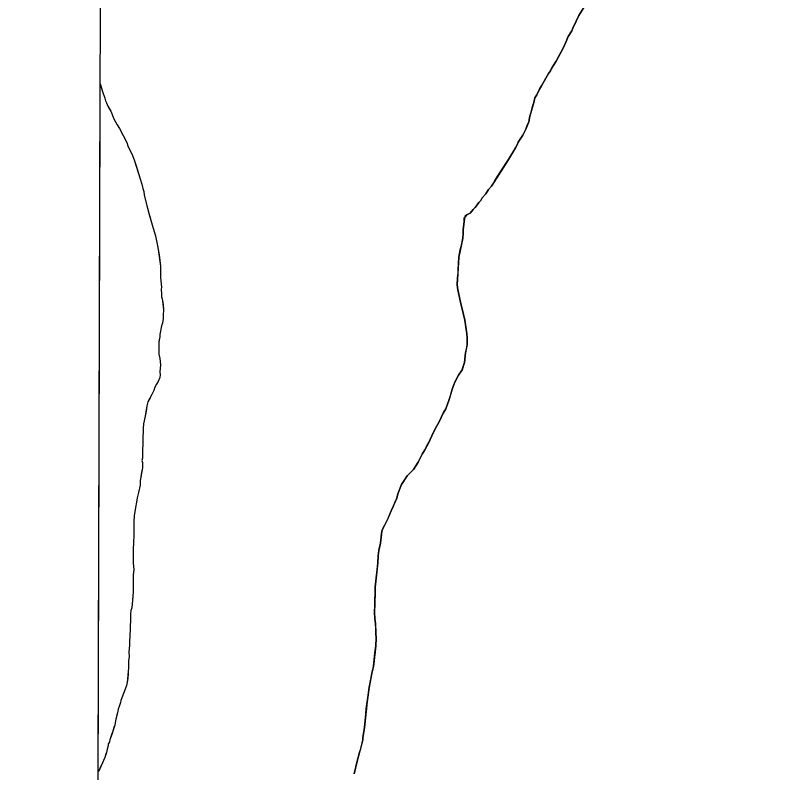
# Model space of a CAD drawing. Extents: x 3172231 to 3210228, y 940198 to 965780.
# Drawn here: x 3176486.7 to 3176897.6, y 961211.4 to 961621.7 of the extents above; entities that cross this region are included whole.
import ezdxf

# ---------------------------------------------------------------- set-up
doc = ezdxf.new("R2010")
doc.units = 0
for name, color, linetype in [('V-GRID-FRAM', 7, 'Continuous'), ('V-SITE-VEGE', 7, 'Continuous'), ('V-TOPO-SHOR', 7, 'Continuous')]:
    doc.layers.add(name, color=color, linetype=linetype)

msp = doc.modelspace()

# ---------------------------------------------------------------- linework, layer by layer
at = {"layer": 'V-GRID-FRAM'}
msp.add_lwpolyline([(3176539.592, 963919.479), (3207827.662, 963842.116), (3207790.623, 945652.442), (3176486.679, 945729.845), (3176539.592, 963919.479)], dxfattribs=at)
at = {"layer": 'V-SITE-VEGE'}
for p, q in [((3176794.693, 961625.991), (3176791.952, 961621.577)), ((3176791.952, 961621.577), (3176790.584, 961618.544)), ((3176790.584, 961618.544), (3176788.671, 961614.684)), ((3176788.125, 961613.305), (3176786.208, 961610.27)), ((3176788.671, 961614.684), (3176788.125, 961613.305)), ((3176786.208, 961610.27), (3176785.114, 961607.513)), ((3176785.114, 961607.513), (3176783.476, 961603.929)), ((3176783.476, 961603.929), (3176779.644, 961596.759)), ((3176779.644, 961596.759), (3176777.999, 961594.277)), ((3176777.178, 961592.899), (3176776.631, 961591.521)), ((3176777.999, 961594.277), (3176777.178, 961592.899)), ((3176775.536, 961590.14), (3176771.702, 961583.519)), ((3176776.631, 961591.521), (3176775.536, 961590.14)), ((3176531.716, 961211.945), (3176532.8, 961584.528)), ((3176532.8, 961584.528), (3176533.896, 961580.38)), ((3176533.896, 961580.38), (3176535.158, 961576.843)), ((3176770.604, 961581.59), (3176769.24, 961578.557)), ((3176771.702, 961583.519), (3176770.604, 961581.59)), ((3176535.158, 961576.843), (3176535.58, 961575.384)), ((3176768.144, 961576.902), (3176767.602, 961574.422)), ((3176769.24, 961578.557), (3176768.144, 961576.902)), ((3176535.58, 961575.384), (3176536.208, 961574.344)), ((3176536.208, 961574.344), (3176536.839, 961572.47)), ((3176536.839, 961572.47), (3176538.514, 961569.767)), ((3176767.602, 961574.422), (3176765.423, 961566.981)), ((3176538.514, 961569.767), (3176540.196, 961565.605)), ((3176540.196, 961565.605), (3176541.873, 961562.275)), ((3176764.882, 961563.953), (3176763.241, 961560.092)), ((3176765.423, 961566.981), (3176764.882, 961563.953)), ((3176541.873, 961562.275), (3176543.131, 961560.403)), ((3176543.131, 961560.403), (3176545.226, 961556.66)), ((3176763.241, 961560.092), (3176761.601, 961556.785)), ((3176545.226, 961556.66), (3176547.114, 961552.707)), ((3176761.601, 961556.785), (3176759.135, 961552.922)), ((3176547.114, 961552.707), (3176547.745, 961551.042)), ((3176758.586, 961551.544), (3176757.767, 961549.889)), ((3176759.135, 961552.922), (3176758.586, 961551.544)), ((3176547.745, 961551.042), (3176549.842, 961546.671)), ((3176757.767, 961549.889), (3176753.933, 961543.544)), ((3176549.842, 961546.671), (3176551.103, 961543.339)), ((3176551.103, 961543.339), (3176554.468, 961533.14)), ((3176753.933, 961543.544), (3176744.621, 961529.2)), ((3176554.468, 961533.14), (3176555.312, 961530.226)), ((3176555.312, 961530.226), (3176555.736, 961527.936)), ((3176555.736, 961527.936), (3176556.367, 961526.271)), ((3176742.974, 961527.269), (3176741.604, 961525.059)), ((3176744.621, 961529.2), (3176742.974, 961527.269)), ((3176556.367, 961526.271), (3176556.582, 961524.189)), ((3176556.582, 961524.189), (3176558.902, 961515.026)), ((3176739.683, 961522.851), (3176738.862, 961521.473)), ((3176741.604, 961525.059), (3176739.683, 961522.851)), ((3176736.943, 961518.989), (3176735.847, 961517.608)), ((3176737.764, 961520.367), (3176736.943, 961518.989)), ((3176738.862, 961521.473), (3176737.764, 961520.367)), ((3176558.902, 961515.026), (3176560.801, 961508.155)), ((3176733.103, 961514.571), (3176731.731, 961513.742)), ((3176734.75, 961516.504), (3176733.103, 961514.571)), ((3176735.847, 961517.608), (3176734.75, 961516.504)), ((3176730.312, 961512.812), (3176729.392, 961505.511)), ((3176731.731, 961513.742), (3176730.312, 961512.812)), ((3176560.801, 961508.155), (3176561.431, 961506.49)), ((3176561.431, 961506.49), (3176562.695, 961502.326)), ((3176562.695, 961502.326), (3176563.332, 961498.576)), ((3176729.4, 961503.481), (3176729.202, 961500.981)), ((3176729.392, 961505.511), (3176729.4, 961503.481)), ((3176563.332, 961498.576), (3176564.178, 961494.828)), ((3176729.202, 961500.981), (3176726.941, 961490.763)), ((3176564.178, 961494.828), (3176565.456, 961485.873)), ((3176726.941, 961490.763), (3176726.154, 961475.755)), ((3176565.456, 961485.873), (3176565.476, 961479.622)), ((3176565.476, 961479.622), (3176565.908, 961474.414)), ((3176565.908, 961474.414), (3176565.704, 961473.369)), ((3176565.704, 961473.369), (3176565.921, 961470.662)), ((3176726.154, 961475.755), (3176726.371, 961473.048)), ((3176565.921, 961470.662), (3176565.927, 961469.204)), ((3176565.927, 961469.204), (3176566.347, 961468.161)), ((3176726.371, 961473.048), (3176727.852, 961466.384)), ((3176566.347, 961468.161), (3176566.558, 961467.121)), ((3176566.558, 961467.121), (3176566.992, 961462.122)), ((3176727.852, 961466.384), (3176729.54, 961459.722)), ((3176566.992, 961462.122), (3176566.791, 961459.203)), ((3176566.797, 961457.536), (3176566.388, 961455.034)), ((3176566.791, 961459.203), (3176566.797, 961457.536)), ((3176729.54, 961459.722), (3176730.174, 961456.596)), ((3176565.978, 961453.573), (3176564.95, 961448.777)), ((3176566.388, 961455.034), (3176565.978, 961453.573)), ((3176730.174, 961456.596), (3176731.024, 961451.599)), ((3176564.95, 961448.777), (3176564.952, 961447.526)), ((3176731.024, 961451.599), (3176731.241, 961449.308)), ((3176731.241, 961449.308), (3176731.456, 961446.807)), ((3176564.952, 961447.526), (3176564.546, 961444.609)), ((3176564.546, 961444.609), (3176564.567, 961438.15)), ((3176731.456, 961446.807), (3176731.469, 961443.471)), ((3176731.469, 961443.471), (3176730.65, 961438.885)), ((3176564.567, 961438.15), (3176564.991, 961435.858)), ((3176730.65, 961438.885), (3176730.039, 961433.673)), ((3176564.991, 961435.858), (3176565.419, 961432.317)), ((3176565.419, 961432.317), (3176565.013, 961428.565)), ((3176730.039, 961433.673), (3176728.802, 961429.71)), ((3176565.013, 961428.565), (3176565.226, 961426.898)), ((3176728.802, 961429.71), (3176726.728, 961426.788)), ((3176565.024, 961425.438), (3176564.196, 961423.351)), ((3176565.226, 961426.898), (3176565.024, 961425.438)), ((3176726.728, 961426.788), (3176724.864, 961423.03)), ((3176562.331, 961420.222), (3176561.71, 961418.551)), ((3176563.16, 961421.891), (3176562.331, 961420.222)), ((3176564.196, 961423.351), (3176563.16, 961421.891)), ((3176724.243, 961421.569), (3176723.418, 961419.274)), ((3176724.864, 961423.03), (3176724.243, 961421.569)), ((3176560.676, 961416.257), (3176558.605, 961412.29)), ((3176561.71, 961418.551), (3176560.676, 961416.257)), ((3176723.418, 961419.274), (3176721.767, 961413.644)), ((3176558.605, 961412.29), (3176557.987, 961410.203)), ((3176721.767, 961413.644), (3176719.912, 961408.634)), ((3176557.987, 961410.203), (3176557.172, 961404.575)), ((3176719.912, 961408.634), (3176718.458, 961406.13)), ((3176557.172, 961404.575), (3176556.142, 961400.403)), ((3176718.458, 961406.13), (3176716.389, 961401.54)), ((3176556.142, 961400.403), (3176555.941, 961398.112)), ((3176716.389, 961401.54), (3176714.937, 961399.033)), ((3176555.949, 961395.611), (3176555.746, 961393.944)), ((3176555.941, 961398.112), (3176555.949, 961395.611)), ((3176713.074, 961395.484), (3176710.798, 961390.268)), ((3176714.937, 961399.033), (3176713.074, 961395.484)), ((3176555.746, 961393.944), (3176555.576, 961381.857)), ((3176710.798, 961390.268), (3176708.521, 961386.303)), ((3176707.067, 961384.005), (3176706.446, 961382.545)), ((3176708.521, 961386.303), (3176707.067, 961384.005)), ((3176555.576, 961381.857), (3176555.371, 961380.605)), ((3176555.371, 961380.605), (3176555.584, 961379.563)), ((3176555.584, 961379.563), (3176555.593, 961376.647)), ((3176704.996, 961379.622), (3176702.51, 961375.655)), ((3176706.446, 961382.545), (3176704.996, 961379.622)), ((3176555.593, 961376.647), (3176554.775, 961371.641)), ((3176702.51, 961375.655), (3176699.809, 961372.938)), ((3176554.775, 961371.641), (3176554.366, 961369.765)), ((3176698.975, 961372.309), (3176695.866, 961367.506)), ((3176699.809, 961372.938), (3176698.975, 961372.309)), ((3176554.372, 961367.265), (3176553.553, 961363.304)), ((3176554.366, 961369.765), (3176554.372, 961367.265)), ((3176695.866, 961367.506), (3176694.007, 961362.499)), ((3176553.553, 961363.304), (3176552.727, 961360.383)), ((3176694.007, 961362.499), (3176693.388, 961360.205)), ((3176552.727, 961360.383), (3176551.091, 961350.584)), ((3176693.388, 961360.205), (3176692.149, 961357.285)), ((3176690.906, 961354.571), (3176688.217, 961348.31)), ((3176691.529, 961355.822), (3176690.906, 961354.571)), ((3176692.149, 961357.285), (3176691.527, 961356.24)), ((3176691.527, 961356.24), (3176691.529, 961355.822)), ((3176551.091, 961350.584), (3176550.892, 961347.456)), ((3176550.892, 961347.456), (3176550.919, 961339.746)), ((3176686.976, 961345.806), (3176685.94, 961344.135)), ((3176688.217, 961348.31), (3176686.976, 961345.806)), ((3176685.317, 961342.259), (3176684.506, 961335.795)), ((3176685.94, 961344.135), (3176685.317, 961342.259)), ((3176550.919, 961339.746), (3176550.718, 961336.62)), ((3176550.725, 961335.16), (3176550.522, 961333.495)), ((3176550.522, 961333.495), (3176550.546, 961325.158)), ((3176550.718, 961336.62), (3176550.725, 961335.16)), ((3176684.506, 961335.795), (3176683.687, 961331.832)), ((3176683.687, 961331.832), (3176683.277, 961328.916)), ((3176550.546, 961325.158), (3176550.978, 961321.41)), ((3176683.081, 961325.164), (3176682.071, 961315.157)), ((3176683.277, 961328.916), (3176683.081, 961325.164)), ((3176550.978, 961321.41), (3176550.569, 961318.698)), ((3176550.569, 961318.698), (3176550.598, 961309.321)), ((3176682.071, 961315.157), (3176681.665, 961312.03)), ((3176550.598, 961309.321), (3176549.791, 961300.774)), ((3176681.676, 961308.905), (3176681.295, 961298.274)), ((3176681.665, 961312.03), (3176681.676, 961308.905)), ((3176549.791, 961300.774), (3176549.379, 961299.314)), ((3176549.379, 961299.314), (3176549.178, 961297.229)), ((3176549.178, 961297.229), (3176549.186, 961293.686)), ((3176681.295, 961298.274), (3176681.512, 961294.942)), ((3176549.186, 961293.686), (3176548.99, 961290.979)), ((3176681.512, 961294.942), (3176681.936, 961292.234)), ((3176548.99, 961290.979), (3176548.998, 961288.06)), ((3176681.936, 961292.234), (3176681.952, 961287.024)), ((3176548.801, 961285.351), (3176548.599, 961282.848)), ((3176548.998, 961288.06), (3176548.793, 961287.018)), ((3176548.793, 961287.018), (3176548.801, 961285.351)), ((3176681.952, 961287.024), (3176682.169, 961284.317)), ((3176682.169, 961284.317), (3176681.975, 961280.149)), ((3176548.607, 961280.35), (3176548.201, 961276.807)), ((3176548.599, 961282.848), (3176548.607, 961280.35)), ((3176681.975, 961280.149), (3176680.76, 961269.1)), ((3176548.201, 961276.807), (3176548.416, 961274.513)), ((3176548.416, 961274.513), (3176548.009, 961272.01)), ((3176548.009, 961272.01), (3176548.019, 961268.26)), ((3176548.019, 961268.26), (3176547.419, 961260.341)), ((3176680.76, 961269.1), (3176679.939, 961265.346)), ((3176679.939, 961265.346), (3176678.503, 961257.631)), ((3176547.419, 961260.341), (3176547.007, 961258.671)), ((3176546.18, 961256.793), (3176544.529, 961251.995)), ((3176547.007, 961258.671), (3176546.18, 961256.793)), ((3176678.503, 961257.631), (3176677.279, 961249.916)), ((3176544.529, 961251.995), (3176543.911, 961250.535)), ((3176543.086, 961247.405), (3176542.465, 961245.945)), ((3176543.704, 961249.492), (3176543.086, 961247.405)), ((3176543.911, 961250.535), (3176543.704, 961249.492)), ((3176677.279, 961249.916), (3176675.863, 961235.949)), ((3176542.053, 961243.86), (3176541.23, 961240.522)), ((3176542.465, 961245.945), (3176542.053, 961243.86)), ((3176541.23, 961240.522), (3176540.618, 961237.188)), ((3176540.618, 961237.188), (3176537.933, 961229.26)), ((3176675.863, 961235.949), (3176675.048, 961230.321)), ((3176537.314, 961227.382), (3176537.105, 961227.173)), ((3176537.105, 961227.173), (3176537.109, 961226.131)), ((3176537.728, 961228.218), (3176537.314, 961227.382)), ((3176537.933, 961229.26), (3176537.728, 961228.218)), ((3176675.052, 961229.279), (3176671.962, 961217.808)), ((3176675.048, 961230.321), (3176675.052, 961229.279)), ((3176536.491, 961224.255), (3176536.079, 961222.377)), ((3176537.109, 961226.131), (3176536.491, 961224.255)), ((3176535.254, 961219.665), (3176533.183, 961215.283)), ((3176536.079, 961222.377), (3176535.254, 961219.665)), ((3176533.183, 961215.283), (3176531.942, 961212.36)), ((3176671.962, 961217.808), (3176670.318, 961210.926)), ((3176531.942, 961212.36), (3176531.716, 961211.945))]:
    msp.add_line(p, q, dxfattribs=at)
at = {"layer": 'V-TOPO-SHOR'}
for points in [[(3176729.791, 961512.083), (3176730.357, 961512.359), (3176731.731, 961513.742), (3176733.103, 961514.571), (3176734.75, 961516.504), (3176735.847, 961517.608), (3176736.943, 961518.989), (3176737.764, 961520.367), (3176738.862, 961521.473), (3176739.683, 961522.851), (3176741.604, 961525.061), (3176742.974, 961527.267), (3176744.621, 961529.2), (3176745.717, 961530.855), (3176746.538, 961532.233), (3176748.18, 961534.717), (3176749.825, 961537.199), (3176753.933, 961543.544), (3176755.578, 961546.303), (3176756.399, 961547.681), (3176757.767, 961549.889), (3176758.588, 961551.544), (3176759.135, 961552.922), (3176761.601, 961556.785), (3176763.241, 961560.092), (3176764.063, 961562.021), (3176764.882, 961563.953), (3176765.423, 961566.981), (3176765.967, 961568.636), (3176767.057, 961572.769), (3176767.602, 961574.422), (3176768.144, 961576.902), (3176769.24, 961578.557), (3176770.606, 961581.59), (3176771.702, 961583.519), (3176775.536, 961590.14), (3176776.631, 961591.521), (3176777.178, 961592.899), (3176777.999, 961594.277), (3176779.644, 961596.759), (3176780.191, 961597.863), (3176783.476, 961603.929), (3176785.114, 961607.516), (3176785.661, 961608.894), (3176786.208, 961610.27), (3176788.125, 961613.305), (3176788.671, 961614.684), (3176790.586, 961618.544), (3176791.952, 961621.577), (3176794.693, 961625.991)], [(3176532.8, 961584.5), (3176533.052, 961583.503), (3176533.896, 961580.38), (3176535.158, 961576.843), (3176535.58, 961575.384), (3176536.208, 961574.344), (3176536.839, 961572.47), (3176537.468, 961571.432), (3176538.514, 961569.767), (3176540.196, 961565.605), (3176541.033, 961563.94), (3176541.873, 961562.275), (3176543.131, 961560.403), (3176545.226, 961556.66), (3176547.114, 961552.707), (3176547.745, 961551.042), (3176549.002, 961548.337), (3176549.842, 961546.671), (3176551.103, 961543.341), (3176552.154, 961540.218), (3176554.468, 961533.142), (3176555.312, 961530.226), (3176555.736, 961527.936), (3176556.367, 961526.271), (3176556.582, 961524.189), (3176558.058, 961518.567), (3176558.48, 961516.693), (3176558.902, 961515.026), (3176559.746, 961512.111), (3176560.168, 961510.653), (3176560.801, 961508.155), (3176561.431, 961506.49), (3176562.695, 961502.326), (3176562.906, 961501.286), (3176563.332, 961498.576), (3176563.754, 961496.911), (3176564.178, 961494.828), (3176564.604, 961491.912), (3176565.456, 961485.873), (3176565.462, 961484.414), (3176565.466, 961482.747), (3176565.468, 961481.705), (3176565.476, 961479.622), (3176565.908, 961474.414), (3176565.704, 961473.369), (3176565.921, 961470.662), (3176565.927, 961469.204), (3176566.347, 961468.161), (3176566.558, 961467.121), (3176566.773, 961465.038), (3176566.99, 961462.122), (3176566.791, 961459.203), (3176566.797, 961457.536), (3176566.388, 961455.034), (3176565.976, 961453.573), (3176564.95, 961448.777), (3176564.952, 961447.528), (3176564.749, 961446.068), (3176564.546, 961444.609), (3176564.549, 961443.567), (3176564.557, 961440.857), (3176564.563, 961439.399), (3176564.567, 961438.15), (3176564.991, 961435.858), (3176565.419, 961432.317), (3176565.013, 961428.565), (3176565.226, 961426.898), (3176565.024, 961425.438), (3176564.196, 961423.351), (3176563.16, 961421.891), (3176562.331, 961420.222), (3176561.71, 961418.551), (3176560.676, 961416.257), (3176559.848, 961414.586), (3176558.605, 961412.29), (3176557.987, 961410.203), (3176557.784, 961408.536), (3176557.579, 961407.285), (3176557.172, 961404.575), (3176556.142, 961400.403), (3176555.941, 961398.112), (3176555.949, 961395.611), (3176555.746, 961393.944), (3176555.759, 961390.401), (3176555.566, 961385.191), (3176555.57, 961383.524), (3176555.576, 961381.857), (3176555.371, 961380.605), (3176555.584, 961379.563), (3176555.593, 961376.647), (3176554.978, 961373.101), (3176554.775, 961371.641), (3176554.366, 961369.765), (3176554.37, 961368.307), (3176554.372, 961367.265), (3176553.553, 961363.304), (3176553.139, 961361.844)], [(3176726.545, 961483.886), (3176726.941, 961490.763), (3176727.762, 961494.726), (3176728.378, 961497.227), (3176729.202, 961500.981), (3176729.4, 961503.481), (3176729.394, 961505.566), (3176729.798, 961509.943), (3176729.791, 961512.083)], [(3176670.318, 961210.926), (3176671.962, 961217.808), (3176673.197, 961222.395), (3176673.818, 961224.482), (3176674.641, 961227.612), (3176675.052, 961229.279), (3176675.048, 961230.321), (3176675.863, 961235.951), (3176676.269, 961239.703), (3176676.674, 961243.455), (3176676.873, 961246.164), (3176677.279, 961249.916), (3176677.483, 961250.959), (3176677.891, 961253.461), (3176678.503, 961257.631), (3176679.529, 961263.052), (3176679.939, 961265.346), (3176680.76, 961269.1), (3176681.569, 961276.397), (3176681.975, 961280.149), (3176682.169, 961284.317), (3176681.952, 961287.024), (3176681.944, 961289.525), (3176681.936, 961292.234), (3176681.512, 961294.942), (3176681.293, 961298.276), (3176681.487, 961302.234), (3176681.479, 961304.528), (3176681.676, 961308.905), (3176681.665, 961312.03), (3176682.071, 961315.157), (3176682.675, 961321.619), (3176683.083, 961325.164), (3176683.277, 961328.916), (3176683.687, 961331.832), (3176684.096, 961333.71), (3176684.506, 961335.795), (3176685.116, 961340.798), (3176685.319, 961342.259), (3176685.94, 961344.135), (3176686.976, 961345.806), (3176688.217, 961348.31), (3176688.631, 961349.355), (3176690.906, 961354.571), (3176691.529, 961355.822), (3176691.527, 961356.24), (3176692.147, 961357.285), (3176692.563, 961358.327), (3176693.388, 961360.205), (3176694.007, 961362.499), (3176695.866, 961367.506), (3176697.318, 961369.802), (3176698.977, 961372.309), (3176699.809, 961372.938), (3176702.51, 961375.655), (3176704.996, 961379.622), (3176706.446, 961382.545), (3176707.067, 961384.005), (3176708.519, 961386.303), (3176709.555, 961388.181), (3176710.798, 961390.268), (3176713.074, 961395.484), (3176714.937, 961399.033), (3176716.389, 961401.54), (3176717.424, 961403.836), (3176718.458, 961406.13), (3176719.91, 961408.634), (3176721.767, 961413.644), (3176722.388, 961415.729), (3176723.004, 961417.813), (3176723.418, 961419.274), (3176724.243, 961421.569), (3176724.864, 961423.03), (3176726.728, 961426.788), (3176728.802, 961429.71), (3176729.216, 961430.964), (3176730.039, 961433.673), (3176730.65, 961438.885), (3176731.059, 961440.97), (3176731.264, 961442.015), (3176731.469, 961443.473), (3176731.465, 961444.515), (3176731.456, 961446.807), (3176731.241, 961449.308), (3176731.024, 961451.599), (3176730.6, 961454.307), (3176730.174, 961456.596), (3176729.753, 961458.679), (3176729.54, 961459.722), (3176727.852, 961466.384), (3176726.371, 961473.048), (3176726.154, 961475.755), (3176726.351, 961479.507), (3176726.551, 961482.219), (3176726.545, 961483.886)], [(3176553.139, 961361.844), (3176552.727, 961360.383), (3176552.318, 961358.09), (3176551.91, 961355.169), (3176551.091, 961350.584), (3176550.892, 961347.456), (3176550.899, 961345.998), (3176550.905, 961343.913), (3176550.909, 961342.664), (3176550.917, 961339.746), (3176550.718, 961336.62), (3176550.725, 961335.16), (3176550.522, 961333.493), (3176550.528, 961331.201), (3176550.546, 961325.158), (3176550.761, 961323.284), (3176550.976, 961321.41), (3176550.569, 961318.698), (3176550.573, 961317.031), (3176550.581, 961314.531), (3176550.589, 961311.612), (3176550.593, 961310.572), (3176550.598, 961309.321), (3176550.397, 961307.029), (3176549.993, 961302.65), (3176549.791, 961300.774), (3176549.379, 961299.314), (3176549.178, 961297.229), (3176549.182, 961295.98), (3176549.189, 961293.686), (3176548.99, 961290.979), (3176548.992, 961289.936), (3176548.998, 961288.06), (3176548.793, 961287.018), (3176548.799, 961285.351), (3176548.599, 961282.848), (3176548.607, 961280.35), (3176548.402, 961278.68), (3176548.201, 961276.804), (3176548.416, 961274.513), (3176548.009, 961272.01), (3176548.015, 961269.512), (3176548.019, 961268.26), (3176547.816, 961266.384), (3176547.82, 961265.135), (3176547.622, 961262.632), (3176547.419, 961260.341), (3176547.007, 961258.671), (3176546.18, 961256.793), (3176544.529, 961251.995), (3176543.909, 961250.535), (3176543.704, 961249.492), (3176543.086, 961247.405), (3176542.465, 961245.945), (3176542.053, 961243.86), (3176541.23, 961240.522), (3176540.82, 961238.437), (3176540.618, 961237.188), (3176540.204, 961235.935), (3176539.172, 961232.805), (3176537.933, 961229.26), (3176537.728, 961228.218), (3176537.314, 961227.382), (3176537.105, 961227.173), (3176537.109, 961226.131), (3176536.491, 961224.255), (3176536.079, 961222.377), (3176535.666, 961221.125), (3176535.254, 961219.665), (3176533.183, 961215.283), (3176532.772, 961214.238), (3176531.942, 961212.36), (3176531.716, 961211.961)]]:
    msp.add_lwpolyline(points, dxfattribs=at)

doc.saveas('drawing.dxf')
